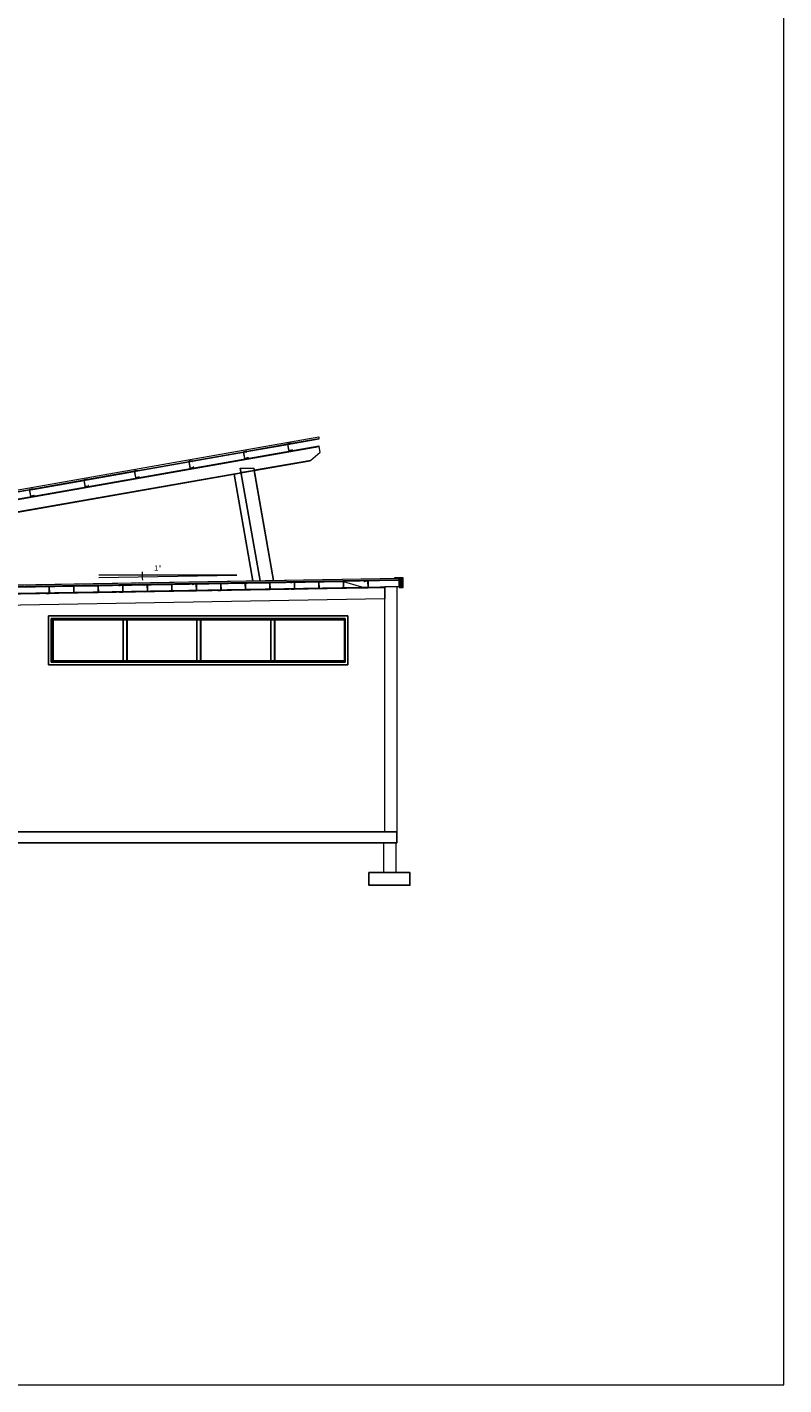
# Model space of a CAD drawing. Header units: millimetres. Extents: x -115474967 to 444143, y -74377 to 241828222.
# Tile 431 of 590: x 79454 to 93340, y -31792 to -6876. Entities that reach past the tile are written whole.
import ezdxf

# ---------------------------------------------------------------- set-up
doc = ezdxf.new("R2010")
doc.units = ezdxf.units.MM
doc.header["$MEASUREMENT"] = 0
doc.linetypes.add('Dashed', pattern=[280, 140, -140])
doc.layers.add('00-3 Elev 03', color=9, linetype='Continuous')
doc.layers.add('CONCRETE', color=3, linetype='Continuous')
doc.layers.add('0_cons_01', color=40, linetype='Continuous', lineweight=0, plot=False)
doc.layers.add('2 Roof Lines', color=8, linetype='Dashed', lineweight=15)
doc.layers.add('2 Walls', color=4, linetype='Continuous', lineweight=50)
doc.styles.add('GENERATED_STYLE_2', font='arial.ttf')

msp = doc.modelspace()

# ---------------------------------------------------------------- hatches: boundary and pattern name
at = {"layer": '2 Roof Lines', "linetype": 'ByBlock', "lineweight": 0, "ltscale": 50}
h = msp.add_hatch(dxfattribs=at)
h.set_pattern_fill('ALUMINIUM', color=256, scale=0.5, style=0, pattern_type=2)
h.set_pattern_definition([(63.72, (82333, -17095), (-11208, 5535), []), (63.72, (80091, -15988), (-11208, 5535), []), (63.72, (77850, -14880), (-11208, 5535), [])])
h.paths.add_polyline_path([(78386.80402, -17158.71487), (78386.80402, -17167.88202), (86278.6992, -17029.76631), (86278.55186, -17021.32294)])
msp.add_hatch(color=256, dxfattribs=at).paths.add_polyline_path([(86290.30015, -16980.77204), (86290.30015, -16987.77204), (86290.30015, -16991.00242), (86290.30015, -17160.90701), (86355.51697, -17160.90701), (86355.51697, -16980.77204)])

# ---------------------------------------------------------------- linework, layer by layer
at = {"layer": '00-3 Elev 03'}
for p, q in [((85337.83572, -17679.95211), (79848.43942, -17679.95211)), ((79848.43942, -17679.95211), (79848.43942, -17729.95173)), ((85337.83572, -17729.95173), (85337.83572, -17679.95211)), ((79848.43942, -17729.95173), (79848.43942, -18529.95209)), ((79894.18461, -18529.95209), (79894.18461, -17729.95173)), ((79894.18461, -17729.95173), (85292.09053, -17729.95173)), ((79904.27671, -17729.95173), (79904.27671, -18529.95209)), ((79927.14931, -18504.95169), (79927.14931, -17754.95213)), ((79927.14931, -17754.95213), (81213.72645, -17754.95213)), ((79933.20469, -17754.95213), (79933.20469, -18504.95169)), ((81213.72645, -17754.95213), (81213.72645, -18504.95169)), ((81213.72645, -17754.95213), (81282.34364, -17754.95213)), ((81282.34364, -18504.95169), (81282.34364, -17754.95213)), ((81282.34364, -17754.95213), (82568.92078, -17754.95213)), ((81288.39902, -17754.95213), (81288.39902, -18504.95169)), ((82637.53856, -17754.95213), (82568.92078, -17754.95213)), ((82568.92078, -17754.95213), (82568.92078, -18504.95169)), ((82637.53856, -18504.95169), (82637.53856, -17754.95213)), ((82637.53856, -17754.95213), (83924.11571, -17754.95213)), ((82643.59395, -17754.95213), (82643.59395, -18504.95169)), ((83992.7329, -17754.95213), (83924.11571, -17754.95213)), ((83924.11571, -17754.95213), (83924.11571, -18504.95169)), ((83992.7329, -18504.95169), (83992.7329, -17754.95213)), ((83992.7329, -17754.95213), (85279.31004, -17754.95213)), ((83998.78828, -17754.95213), (83998.78828, -18504.95169)), ((85279.31004, -17754.95213), (85279.31004, -18504.95169)), ((85292.09053, -17729.95173), (85292.09053, -18529.95209)), ((85337.83572, -18529.95209), (85337.83572, -17729.95173)), ((79848.43942, -18529.95209), (79848.43942, -18579.9517)), ((79848.43942, -18579.9517), (85337.83572, -18579.9517)), ((85292.09053, -18529.95209), (79894.18461, -18529.95209)), ((81213.72645, -18504.95169), (79927.14931, -18504.95169)), ((81282.34364, -18504.95169), (81213.72645, -18504.95169)), ((82568.92078, -18504.95169), (81282.34364, -18504.95169)), ((82568.92078, -18504.95169), (82637.53856, -18504.95169)), ((83924.11571, -18504.95169), (82637.53856, -18504.95169)), ((83924.11571, -18504.95169), (83992.7329, -18504.95169)), ((85279.31004, -18504.95169), (83992.7329, -18504.95169)), ((85337.83572, -18579.9517), (85337.83572, -18529.95209))]:
    msp.add_line(p, q, dxfattribs=at)
at = {"layer": '0_cons_01'}
msp.add_lwpolyline([(93339.69559, 18040.72494), (32142.00637, 18040.72494), (32142.00637, -31792.38473), (93339.69559, -31792.38473)], close=True, dxfattribs=at)
at = {"layer": '2 Roof Lines', "linetype": 'ByBlock', "lineweight": 0, "ltscale": 50}
for p, q in [((79151.68013, -15392.07585), (84803.69499, -14395.4731)), ((84297.10187, -14513.48484), (84808.59957, -14423.29357)), ((84298.79487, -14523.08637), (84810.29197, -14432.8957)), ((84803.69499, -14395.4731), (84808.60016, -14423.29357)), ((84808.60016, -14423.29357), (84810.29256, -14432.8957)), ((79151.68013, -15557.85618), (84808.6144, -14560.38617)), ((79151.68013, -15567.8077), (84810.31629, -14570.03753)), ((82484.70779, -14833.05871), (83422.17624, -14667.75769)), ((82486.40078, -14842.66024), (83423.86567, -14677.3604)), ((83484.66389, -14656.48215), (83422.12819, -14667.50854)), ((83422.12819, -14667.50854), (83444.18158, -14792.57936)), ((83423.86567, -14677.3604), (83425.8351, -14677.01279)), ((83424.44523, -14669.13095), (83483.04149, -14658.79859)), ((83445.80398, -14790.26232), (83424.44523, -14669.13095)), ((83425.8351, -14677.01279), (83484.43136, -14666.68103)), ((83445.83067, -14790.25758), (83425.86238, -14677.01279)), ((83483.04149, -14658.79859), (83484.8994, -14669.33619)), ((83484.43136, -14666.68103), (83486.40078, -14666.33342)), ((83486.86882, -14668.98917), (83484.66389, -14656.48215)), ((83484.70779, -14656.73189), (84234.57032, -14524.51064)), ((83484.8994, -14669.33619), (83486.86882, -14668.98917)), ((83486.40078, -14666.33342), (84236.25976, -14534.11336)), ((83486.89633, -14668.98899), (83486.42807, -14666.33342)), ((83486.86902, -14668.99381), (83486.89633, -14668.98899)), ((84297.05798, -14513.2357), (84234.52227, -14524.26209)), ((84234.52227, -14524.26209), (84256.57566, -14649.33291)), ((84236.25976, -14534.11336), (84238.22918, -14533.76574)), ((84236.83931, -14525.88449), (84295.43558, -14515.55214)), ((84258.19806, -14647.01587), (84236.83931, -14525.88449)), ((84238.22918, -14533.76574), (84296.82544, -14523.43399)), ((84258.22475, -14647.01112), (84238.25647, -14533.76574)), ((84256.57566, -14649.33291), (84319.11136, -14638.30592)), ((84316.79432, -14636.68352), (84258.19806, -14647.01587)), ((84295.43558, -14515.55214), (84297.29348, -14526.08974)), ((84296.82544, -14523.43399), (84298.79487, -14523.08637)), ((84299.2629, -14525.74272), (84297.05798, -14513.2357)), ((84297.29348, -14526.08974), (84299.2629, -14525.74272)), ((84299.29045, -14525.7425), (84298.82215, -14523.08637)), ((84299.26314, -14525.74731), (84299.29045, -14525.7425)), ((84316.90585, -14625.7989), (84314.93642, -14626.14651)), ((84314.93642, -14626.14651), (84316.79432, -14636.68352)), ((84319.13844, -14638.30602), (84316.90585, -14625.7989)), ((84319.13865, -14638.30592), (84316.93313, -14625.7989)), ((84319.11113, -14638.31084), (84319.13844, -14638.30602)), ((84660.61582, -14820.22424), (84829.44105, -14678.56341)), ((84661.06013, -14820.22424), (84829.88595, -14678.56341)), ((84810.31629, -14570.03753), (84808.6144, -14560.38617)), ((84808.6277, -14560.46224), (84809.05883, -14560.38622)), ((84809.05883, -14560.38622), (84808.6277, -14560.45823)), ((84810.7606, -14570.03753), (84809.05871, -14560.38617)), ((84829.44105, -14678.56341), (84810.30561, -14570.03931)), ((84810.319, -14570.1152), (84810.76058, -14570.03734)), ((84829.88595, -14678.56341), (84810.74992, -14570.03931)), ((81484.70778, -15009.38554), (82422.17623, -14844.08451)), ((81486.40077, -15018.98766), (82423.86567, -14853.68723)), ((82484.66389, -14832.80838), (82422.12818, -14843.83478)), ((82422.12818, -14843.83478), (82444.18157, -14968.90559)), ((82423.86567, -14853.68723), (82425.83509, -14853.33962)), ((82424.44522, -14845.45718), (82483.04149, -14835.12542)), ((82445.80397, -14966.58855), (82424.44522, -14845.45718)), ((82425.83509, -14853.33962), (82484.43135, -14843.00786)), ((82445.83066, -14966.58381), (82425.86238, -14853.34021)), ((82483.04149, -14835.12542), (82484.89939, -14845.66302)), ((82484.43135, -14843.00786), (82486.40078, -14842.66024)), ((82486.86881, -14845.3154), (82484.66389, -14832.80838)), ((82484.89939, -14845.66302), (82486.86881, -14845.3154)), ((82486.89633, -14845.31546), (82486.42806, -14842.66083)), ((82486.86902, -14845.32028), (82486.89633, -14845.31546)), ((82504.51176, -14945.37217), (82502.54233, -14945.7192)), ((82502.54233, -14945.7192), (82504.40024, -14956.25679)), ((82506.74432, -14957.87899), (82504.51176, -14945.37217)), ((82506.74456, -14957.8792), (82504.53904, -14945.37217)), ((83444.18158, -14792.57936), (83506.71728, -14781.55237)), ((83504.40024, -14779.92997), (83445.80398, -14790.26232)), ((83504.51176, -14769.04535), (83502.54234, -14769.39296)), ((83502.54234, -14769.39296), (83504.40024, -14779.92997)), ((83506.74432, -14781.55252), (83504.51176, -14769.04535)), ((83506.74457, -14781.55237), (83504.53905, -14769.04535)), ((83506.71701, -14781.55733), (83506.74432, -14781.55252)), ((83625.13595, -15002.81644), (84660.61582, -14820.23373)), ((83626.83784, -15012.4678), (84645.60135, -14832.83211)), ((83626.85089, -15012.54373), (84646.04565, -14832.83211)), ((84660.61582, -14820.23373), (84645.60135, -14832.83211)), ((84661.06013, -14820.23373), (84646.04565, -14832.83211)), ((84660.49778, -14820.3328), (84661.06013, -14820.23373)), ((79151.68013, -15420.76121), (81422.17682, -15020.41134)), ((79151.68013, -15791.6077), (83378.79911, -15046.2523)), ((79151.68013, -15801.55863), (83380.501, -15055.90366)), ((79151.68013, -15801.63693), (83250.88983, -15078.83558)), ((79560.38996, -15358.59507), (80497.85486, -15193.29464)), ((80558.80434, -15173.27297), (80496.26864, -15184.29936)), ((80496.26864, -15184.29936), (80518.32203, -15309.37018)), ((80497.85486, -15193.29464), (80499.82428, -15192.94762)), ((80498.58568, -15185.92176), (80557.18194, -15175.59)), ((80519.94443, -15307.05314), (80498.58568, -15185.92176)), ((80499.82428, -15192.94762), (80558.42054, -15182.61527)), ((80519.97053, -15307.04839), (80499.85157, -15192.94762)), ((80557.18194, -15175.59), (80559.03985, -15186.1276)), ((80558.42054, -15182.61527), (80560.38997, -15182.26825)), ((80561.00927, -15185.77999), (80558.80434, -15173.27297)), ((80559.03985, -15186.1276), (80561.00927, -15185.77999)), ((80560.38997, -15182.26825), (81423.86566, -15030.01406)), ((80561.03655, -15185.78004), (80560.41725, -15182.26825)), ((80561.00938, -15185.78483), (80561.03655, -15185.78004)), ((81484.66388, -15009.13461), (81422.12818, -15020.1616)), ((81422.12818, -15020.1616), (81444.18156, -15145.23182)), ((81423.86566, -15030.01406), (81425.83508, -15029.66703)), ((81424.44522, -15021.784), (81483.04148, -15011.45165)), ((81445.80396, -15142.91538), (81424.44522, -15021.784)), ((81425.83508, -15029.66703), (81484.43135, -15019.33468)), ((81445.83066, -15142.91063), (81425.86237, -15029.66703)), ((81444.18156, -15145.23182), (81506.71727, -15134.20543)), ((81504.40023, -15132.58303), (81445.80396, -15142.91538)), ((81483.04148, -15011.45165), (81484.89938, -15021.98925)), ((81484.43135, -15019.33468), (81486.40077, -15018.98766)), ((81486.86881, -15021.64223), (81484.66388, -15009.13461)), ((81484.89938, -15021.98925), (81486.86881, -15021.64223)), ((81486.89633, -15021.64193), (81486.42806, -15018.98766)), ((81486.86902, -15021.64675), (81486.89633, -15021.64193)), ((81504.51175, -15121.69841), (81502.54233, -15122.04543)), ((81502.54233, -15122.04543), (81504.40023, -15132.58303)), ((81506.74432, -15134.20546), (81504.51175, -15121.69841)), ((81506.74455, -15134.20543), (81504.53904, -15121.69841)), ((81506.71701, -15134.21028), (81506.74432, -15134.20546)), ((82444.18157, -14968.90559), (82506.71727, -14957.8792)), ((82504.40024, -14956.25679), (82445.80397, -14966.58855)), ((82506.71701, -14957.8838), (82506.74432, -14957.87899)), ((83596.24535, -17037.62601), (83250.85899, -15078.84151)), ((83596.27738, -17037.62541), (83250.87678, -15078.75965)), ((83602.39564, -17037.51864), (83256.82895, -15077.71028)), ((83256.842, -15077.78621), (83379.86153, -15056.09467)), ((83364.82088, -14968.52501), (83365.23571, -14968.52501)), ((83729.66011, -17035.30304), (83365.2356, -14968.52476)), ((83365.23571, -14968.52501), (83371.37284, -14968.52476)), ((83371.37284, -14968.52476), (83612.56724, -14968.52476)), ((83735.77896, -17035.19685), (83371.37284, -14968.52476)), ((83728.84802, -17035.31727), (83379.84788, -15056.01874)), ((83384.88889, -15045.17861), (83619.0515, -15003.88954)), ((83386.59078, -15054.82997), (83620.75339, -15013.54031)), ((83612.56724, -14968.52476), (83612.9523, -14968.52501)), ((83618.81066, -15003.93166), (83612.56724, -14968.52476)), ((83612.95222, -14968.52476), (83619.08947, -14968.52476)), ((83976.61863, -17031.00353), (83612.95222, -14968.52476)), ((83982.73689, -17030.89734), (83619.08947, -14968.52476)), ((83976.23483, -17031.01005), (83620.51255, -15013.58302)), ((79151.68013, -15430.66171), (79497.85485, -15369.62147)), ((79558.80434, -15349.5992), (79496.26863, -15360.62619)), ((79496.26863, -15360.62619), (79518.32202, -15485.69641)), ((79497.85485, -15369.62147), (79499.82427, -15369.27445)), ((79498.58567, -15362.24859), (79557.18194, -15351.91624)), ((79519.94442, -15483.37996), (79498.58567, -15362.24859)), ((79499.82427, -15369.27445), (79558.42054, -15358.94209)), ((79519.97052, -15483.37522), (79499.85156, -15369.27445)), ((79557.18194, -15351.91624), (79559.03984, -15362.45384)), ((79558.42054, -15358.94209), (79560.38996, -15358.59507)), ((79561.00926, -15362.10622), (79558.80434, -15349.5992)), ((79559.03984, -15362.45384), (79561.00926, -15362.10622)), ((79561.03655, -15362.10651), (79560.41725, -15358.59507)), ((79561.00938, -15362.1113), (79561.03655, -15362.10651)), ((80518.32203, -15309.37018), (80580.85714, -15298.34378)), ((80578.54069, -15296.72138), (80519.94443, -15307.05314)), ((80578.65221, -15285.83676), (80576.6822, -15286.18378)), ((80576.6822, -15286.18378), (80578.54069, -15296.72138)), ((80580.88454, -15298.34357), (80578.65221, -15285.83676)), ((80580.88442, -15298.34378), (80578.6795, -15285.83676)), ((80580.85737, -15298.34836), (80580.88454, -15298.34357)), ((79518.32202, -15485.69641), (79580.85713, -15474.67001)), ((79578.54068, -15473.04761), (79519.94442, -15483.37996)), ((79578.65221, -15462.16299), (79576.68219, -15462.51001)), ((79576.68219, -15462.51001), (79578.54068, -15473.04761)), ((79580.88454, -15474.67004), (79578.65221, -15462.16299)), ((79580.88442, -15474.67001), (79578.67949, -15462.16299)), ((79580.85737, -15474.67483), (79580.88454, -15474.67004)), ((78263.98172, -17130.46057), (86280.79067, -16990.8878)), ((78266.60663, -17280.43806), (86283.40787, -17140.86529)), ((86018.45049, -17142.52091), (86238.56731, -17142.52091)), ((86238.56731, -17142.52091), (86280.27993, -17142.52091)), ((86278.55194, -17021.3231), (86280.79067, -16991.00229)), ((86278.69905, -17029.76611), (86280.93838, -16999.4459)), ((86280.79067, -16990.8878), (86351.46152, -16992.3708)), ((86283.40787, -17140.86529), (86280.79067, -16990.8878)), ((86283.40787, -17140.86529), (86354.07278, -17142.3477)), ((86354.07278, -17142.3477), (86309.31172, -17143.15208)), ((86354.07278, -17142.3477), (86351.46152, -16992.3708))]:
    msp.add_line(p, q, dxfattribs=at)
at = {"layer": '2 Roof Lines', "linetype": 'ByBlock', "lineweight": 0, "ltscale": 50, "flags": 128}
for points in [[(80767.50876, -16975.78804), (83300.38862, -16931.6917), (80766.74106, -16931.6917)], [(78512.63323, -17292.69934), (78896.85176, -17158.9557), (85259.37748, -17047.60541), (85648.04057, -17167.82288)]]:
    msp.add_lwpolyline(points, dxfattribs=at)
at = {"layer": '2 Roof Lines', "linetype": 'ByBlock', "lineweight": 0, "ltscale": 50}
for points in [[(78265.19753, -17296.31141), (86018.4503, -17161.33063), (86018.4503, -17366.73679), (78265.19753, -17502.35235)], [(78359.13863, -17128.91497), (86280.79088, -16991.00242), (86278.55186, -17021.32294), (78386.80402, -17159.43608)], [(78386.80402, -17158.71487), (86278.55186, -17021.32294), (86278.6992, -17029.76631), (78386.80402, -17167.88202)], [(79798.71401, -17257.48975), (79800.71371, -17257.45475), (79800.90094, -17268.15311), (79860.39184, -17267.11197), (79858.23956, -17144.1308), (79798.74865, -17145.17195), (79798.93589, -17155.87031), (79796.93619, -17155.9053), (79796.71396, -17143.20725), (79860.20426, -17142.09611), (79862.42653, -17269.07666), (79798.93624, -17270.1878)], [(80248.64511, -17249.61552), (80250.64481, -17249.58053), (80250.83204, -17260.27889), (80310.32294, -17259.23774), (80308.17066, -17136.25657), (80248.67976, -17137.29772), (80248.86699, -17147.99608), (80246.86729, -17148.03108), (80246.64507, -17135.33302), (80310.13536, -17134.22188), (80312.35763, -17261.20244), (80248.86734, -17262.31358)], [(80698.57622, -17241.7413), (80700.57591, -17241.7063), (80700.76314, -17252.40466), (80760.25405, -17251.36352), (80758.10176, -17128.38235), (80698.61086, -17129.4235), (80698.79809, -17140.12186), (80696.7984, -17140.15685), (80696.57617, -17127.4588), (80760.06646, -17126.34766), (80762.28874, -17253.32821), (80698.79844, -17254.43935)], [(81148.50732, -17233.86707), (81150.50701, -17233.83208), (81150.69424, -17244.53044), (81210.18515, -17243.48929), (81208.03286, -17120.50812), (81148.54196, -17121.54927), (81148.72919, -17132.24763), (81146.7295, -17132.28263), (81146.50727, -17119.58457), (81209.99756, -17118.47343), (81212.21984, -17245.45399), (81148.72955, -17246.56513)], [(81598.43842, -17225.99285), (81600.43811, -17225.95785), (81600.62535, -17236.65622), (81660.11625, -17235.61507), (81657.96397, -17112.6339), (81598.47306, -17113.67505), (81598.66029, -17124.37341), (81596.6606, -17124.40841), (81596.43837, -17111.71035), (81659.92866, -17110.59921), (81662.15094, -17237.57976), (81598.66065, -17238.69091)], [(82048.36952, -17218.11863), (82050.36922, -17218.08363), (82050.55645, -17228.78199), (82110.04735, -17227.74085), (82107.89507, -17104.75967), (82048.40416, -17105.80082), (82048.5914, -17116.49918), (82046.5917, -17116.53418), (82046.36947, -17103.83613), (82109.85977, -17102.72498), (82112.08204, -17229.70554), (82048.59175, -17230.81668)], [(82498.30062, -17210.2444), (82500.30032, -17210.2094), (82500.48755, -17220.90777), (82559.97845, -17219.86662), (82557.82617, -17096.88545), (82498.33527, -17097.9266), (82498.5225, -17108.62496), (82496.5228, -17108.65996), (82496.30058, -17095.9619), (82559.79087, -17094.85076), (82562.01314, -17221.83132), (82498.52285, -17222.94246)], [(82948.23173, -17202.37018), (82950.23142, -17202.33518), (82950.41865, -17213.03354), (83009.90956, -17211.9924), (83007.75727, -17089.01123), (82948.26637, -17090.05237), (82948.4536, -17100.75074), (82946.45391, -17100.78573), (82946.23168, -17088.08768), (83009.72197, -17086.97654), (83011.94425, -17213.95709), (82948.45395, -17215.06823)], [(83398.16283, -17194.49595), (83400.16252, -17194.46096), (83400.34975, -17205.15932), (83459.84066, -17204.11817), (83457.68838, -17081.137), (83398.19747, -17082.17815), (83398.3847, -17092.87651), (83396.38501, -17092.91151), (83396.16278, -17080.21345), (83459.65307, -17079.10231), (83461.87535, -17206.08287), (83398.38506, -17207.19401)], [(83848.09393, -17186.62173), (83850.09362, -17186.58673), (83850.28086, -17197.28509), (83909.77176, -17196.24395), (83907.61948, -17073.26278), (83848.12857, -17074.30392), (83848.3158, -17085.00229), (83846.31611, -17085.03728), (83846.09388, -17072.33923), (83909.58417, -17071.22809), (83911.80645, -17198.20864), (83848.31616, -17199.31978)], [(84298.02503, -17178.7475), (84300.02473, -17178.71251), (84300.21196, -17189.41087), (84359.70286, -17188.36972), (84357.55058, -17065.38855), (84298.05968, -17066.4297), (84298.24691, -17077.12806), (84296.24721, -17077.16306), (84296.02498, -17064.465), (84359.51528, -17063.35386), (84361.73755, -17190.33442), (84298.24726, -17191.44556)], [(84747.95613, -17170.87328), (84749.95583, -17170.83828), (84750.14306, -17181.53664), (84809.63396, -17180.4955), (84807.48168, -17057.51433), (84747.99078, -17058.55548), (84748.17801, -17069.25384), (84746.17831, -17069.28883), (84745.95609, -17056.59078), (84809.44638, -17055.47964), (84811.66865, -17182.46019), (84748.17836, -17183.57133)], [(85197.88724, -17162.99905), (85199.88693, -17162.96406), (85200.07416, -17173.66242), (85259.56507, -17172.62127), (85257.41278, -17049.6401), (85197.92188, -17050.68125), (85198.10911, -17061.37961), (85196.10942, -17061.41461), (85195.88719, -17048.71655), (85259.37748, -17047.60541), (85261.59976, -17174.58597), (85198.10946, -17175.69711)], [(85647.81834, -17155.12483), (85649.81803, -17155.08983), (85650.00526, -17165.78819), (85709.49617, -17164.74705), (85707.34389, -17041.76588), (85647.85298, -17042.80703), (85648.04021, -17053.50539), (85646.04052, -17053.54038), (85645.81829, -17040.84233), (85709.30858, -17039.73119), (85711.53086, -17166.71174), (85648.04057, -17167.82288)], [(86195.90823, -16980.77204), (86195.90823, -16987.77204), (86280.79088, -16987.77204), (86280.79088, -16991.00242), (86280.79088, -17160.90701), (86290.30015, -17160.90701), (86290.30015, -16991.00242), (86290.30015, -16980.77204)], [(86290.30015, -16980.77204), (86290.30015, -16987.77204), (86290.30015, -16991.00242), (86290.30015, -17160.90701), (86355.51697, -17160.90701), (86355.51697, -16980.77204)]]:
    msp.add_lwpolyline(points, close=True, dxfattribs=at)
msp.add_arc((83300.38862, -16931.6917), 1734.84212, 177.94156888, 183.113913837, dxfattribs=at)
at = {"layer": '2 Walls', "lineweight": 5}
msp.add_line((86018.45049, -21642.52124), (86018.45049, -17142.52091), dxfattribs=at)
for points in [[(86018.56751, -17139.68942), (86238.56751, -17139.68942), (86238.56751, -21642.52118), (86018.56751, -21642.52118)], [(85999.24702, -21842.52118), (86219.24702, -21842.52118), (86219.24702, -22392.52118), (85999.24702, -22392.52118)]]:
    msp.add_lwpolyline(points, close=True, dxfattribs=at)
at = {"layer": 'CONCRETE', "linetype": 'Continuous'}
for points in [[(78092.24685, -21642.52118), (86238.56751, -21642.52118), (86238.56751, -21842.52118), (78092.24685, -21842.52118)], [(85726.55996, -22392.52118), (86476.55996, -22392.52118), (86476.55996, -22622.52118), (85726.55996, -22622.52118)]]:
    msp.add_lwpolyline(points, close=True, dxfattribs=at)

# ---------------------------------------------------------------- texts
at = {"layer": '2 Roof Lines', "linetype": 'ByBlock', "lineweight": 0, "ltscale": 50, "insert": (81786.30112, -16851.47647), "char_height": 100, "attachment_point": 7, "style": 'GENERATED_STYLE_2'}
msp.add_mtext('\\A1;{\\pql;\\fArial|b0|i0|c0|p34;1°}', dxfattribs=at)

doc.saveas('drawing.dxf')
